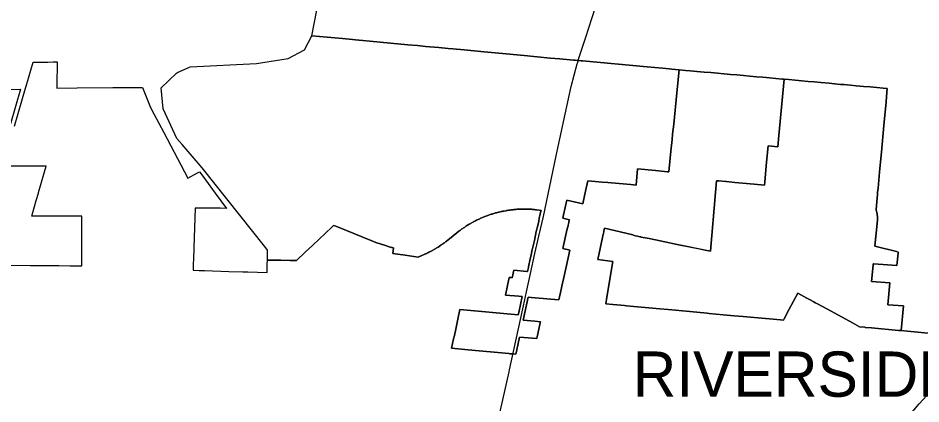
# Model space of a CAD drawing. Extents: x 0 to 34, y 0 to 22.
# Drawn here: x 5.4241 to 5.5845, y 15.4958 to 15.5644 of the extents above; entities that cross this region are included whole.
import ezdxf

# ---------------------------------------------------------------- set-up
doc = ezdxf.new("R2010")
doc.units = 0
for name, color, linetype in [('GM_X_Corporation', 7, 'Continuous'), ('GM_X_Corporation_Text', 7, 'Continuous'), ('GM_X_State_Route', 7, 'Continuous')]:
    doc.layers.add(name, color=color, linetype=linetype)

msp = doc.modelspace()

# ---------------------------------------------------------------- linework, layer by layer
at = {"layer": 'GM_X_Corporation'}
for points in [[(5.58883, 15.50814), (5.58209, 15.50876), (5.58101, 15.50886), (5.58141, 15.51326), (5.5786, 15.51346), (5.57896, 15.51734), (5.57575, 15.51757), (5.57602, 15.5205), (5.57604, 15.52074), (5.57606, 15.52074), (5.58021, 15.52043), (5.58043, 15.52265), (5.58044, 15.52283), (5.58019, 15.5229), (5.57655, 15.52381), (5.57633, 15.52387), (5.57676, 15.52848), (5.57676, 15.52856), (5.57677, 15.52864), (5.57677, 15.52871), (5.57677, 15.52879), (5.57678, 15.52887), (5.57678, 15.52894), (5.57677, 15.52902), (5.57677, 15.5291), (5.57677, 15.52917), (5.57676, 15.52925), (5.57675, 15.52933), (5.57675, 15.52941), (5.57674, 15.52946), (5.57674, 15.52948), (5.57673, 15.52956), (5.57671, 15.52963), (5.5767, 15.52971), (5.57669, 15.52979), (5.57667, 15.52986), (5.57665, 15.52994), (5.57663, 15.53001), (5.57661, 15.53008), (5.57659, 15.53016), (5.57657, 15.53023), (5.57653, 15.53035), (5.57653, 15.53035), (5.57673, 15.53253), (5.57677, 15.53293), (5.57681, 15.53341), (5.57688, 15.53418), (5.57715, 15.53705), (5.57715, 15.53709), (5.57748, 15.5406), (5.57791, 15.54529), (5.5783, 15.54951), (5.57846, 15.55126), (5.57852, 15.55189), (5.57782, 15.55195), (5.57665, 15.55205), (5.57548, 15.55216), (5.57432, 15.55227), (5.57298, 15.55239), (5.57202, 15.55247), (5.57082, 15.55258), (5.57023, 15.55263), (5.56922, 15.55273), (5.56914, 15.55273), (5.56819, 15.55282), (5.56673, 15.55295), (5.56561, 15.55305), (5.5645, 15.55315), (5.56335, 15.55326), (5.56219, 15.55336), (5.56104, 15.55347), (5.56022, 15.55354), (5.55988, 15.55357), (5.55873, 15.55367), (5.55758, 15.55378), (5.55642, 15.55388), (5.55527, 15.55399), (5.55411, 15.55409), (5.55296, 15.5542), (5.55181, 15.5543), (5.55065, 15.5544), (5.5495, 15.55451), (5.54834, 15.55461), (5.54719, 15.55472), (5.54602, 15.55482), (5.54467, 15.55494), (5.54351, 15.55505), (5.54271, 15.55512), (5.54154, 15.55523), (5.54028, 15.55534), (5.53978, 15.55539), (5.53858, 15.5555), (5.53589, 15.55574), (5.52438, 15.55678), (5.52417, 15.5568), (5.52364, 15.55685), (5.52361, 15.55685), (5.5231, 15.5569), (5.52291, 15.55691), (5.52278, 15.55693), (5.52036, 15.55715), (5.51863, 15.55731), (5.51405, 15.55774), (5.50953, 15.55817), (5.50694, 15.55841), (5.50334, 15.55875), (5.50136, 15.55893), (5.50054, 15.55901), (5.50054, 15.55901), (5.49888, 15.55916), (5.49651, 15.55938), (5.49505, 15.55952), (5.49337, 15.55968), (5.49029, 15.55996), (5.48661, 15.5603), (5.48538, 15.56041), (5.48474, 15.56047), (5.48468, 15.56048), (5.48295, 15.56064), (5.48174, 15.56075), (5.4763, 15.56125), (5.47806, 15.57044)], [(5.42351, 15.54519), (5.42545, 15.55193), (5.42552, 15.55215), (5.42557, 15.55233), (5.4268, 15.55659), (5.42721, 15.55659), (5.42938, 15.5566), (5.43038, 15.55661), (5.43104, 15.55661), (5.43098, 15.55237), (5.43098, 15.55223), (5.43098, 15.55217), (5.43098, 15.55197), (5.4346, 15.552), (5.44098, 15.55205), (5.44438, 15.55207), (5.44624, 15.55209), (5.44766, 15.54851), (5.44826, 15.54737), (5.45, 15.54407), (5.4543, 15.53593), (5.45602, 15.53689), (5.45636, 15.53709), (5.45694, 15.53631), (5.45913, 15.53332), (5.46114, 15.53059), (5.46, 15.5306), (5.45559, 15.53062), (5.45534, 15.52366), (5.45527, 15.52146), (5.45524, 15.52084), (5.45523, 15.52033), (5.4552, 15.5196), (5.45629, 15.51957), (5.45725, 15.51954), (5.46159, 15.5194), (5.46407, 15.51932), (5.46444, 15.51931), (5.46495, 15.51929), (5.46839, 15.51918), (5.46839, 15.51927), (5.46839, 15.51993), (5.4684, 15.52023), (5.4684, 15.5206), (5.46841, 15.52137), (5.46925, 15.52137), (5.46993, 15.52136), (5.47081, 15.52136), (5.47246, 15.52135), (5.47361, 15.52134), (5.47512, 15.52278), (5.47647, 15.52407), (5.47983, 15.52727), (5.48014, 15.52757), (5.48056, 15.5274), (5.48694, 15.52482), (5.48768, 15.52451), (5.48937, 15.52399), (5.48987, 15.52383), (5.49048, 15.52365), (5.49058, 15.52362), (5.49081, 15.52355), (5.4907, 15.52255), (5.49289, 15.52225), (5.4952, 15.52194), (5.49552, 15.52207), (5.49563, 15.52211), (5.49585, 15.5222), (5.49595, 15.52225), (5.49616, 15.52234), (5.49627, 15.52239), (5.49648, 15.52249), (5.49659, 15.52253), (5.49668, 15.52258), (5.49679, 15.52264), (5.4969, 15.52269), (5.49711, 15.52279), (5.49721, 15.52284), (5.49741, 15.52295), (5.49752, 15.52301), (5.49772, 15.52312), (5.49773, 15.52313), (5.49778, 15.52315), (5.49782, 15.52317), (5.49802, 15.52329), (5.49812, 15.52335), (5.49832, 15.52347), (5.49842, 15.52352), (5.49862, 15.52365), (5.49872, 15.52371), (5.49891, 15.52383), (5.49901, 15.5239), (5.4992, 15.52403), (5.4993, 15.52409), (5.49949, 15.52422), (5.49958, 15.52429), (5.49977, 15.52443), (5.49987, 15.52449), (5.50005, 15.52463), (5.50014, 15.5247), (5.50059, 15.52505), (5.50074, 15.52517), (5.50204, 15.52623), (5.50244, 15.52654), (5.50258, 15.52665), (5.50271, 15.52674), (5.50285, 15.52684), (5.50297, 15.52693), (5.50312, 15.52704), (5.50325, 15.52712), (5.5034, 15.52722), (5.50352, 15.52731), (5.50367, 15.52741), (5.5038, 15.52749), (5.50395, 15.52758), (5.50408, 15.52766), (5.50424, 15.52776), (5.50437, 15.52784), (5.50452, 15.52793), (5.50466, 15.528), (5.50481, 15.52809), (5.50495, 15.52816), (5.50511, 15.52825), (5.50524, 15.52832), (5.5054, 15.5284), (5.50554, 15.52847), (5.5057, 15.52855), (5.50584, 15.52861), (5.506, 15.52869), (5.50614, 15.52876), (5.50622, 15.52879), (5.5063, 15.52883), (5.50644, 15.52889), (5.50661, 15.52896), (5.50675, 15.52902), (5.50691, 15.52909), (5.50705, 15.52915), (5.50719, 15.5292), (5.50737, 15.52926), (5.50754, 15.52933), (5.50768, 15.52938), (5.50785, 15.52944), (5.50799, 15.52948), (5.50816, 15.52954), (5.50831, 15.52959), (5.50848, 15.52964), (5.50863, 15.52968), (5.5088, 15.52973), (5.50895, 15.52978), (5.50912, 15.52982), (5.50927, 15.52986), (5.50944, 15.52991), (5.50959, 15.52994), (5.50977, 15.52998), (5.50991, 15.53002), (5.51009, 15.53005), (5.51024, 15.53009), (5.51042, 15.53012), (5.51044, 15.53012), (5.51074, 15.53018), (5.51089, 15.53021), (5.51107, 15.53023), (5.51122, 15.53026), (5.5114, 15.53028), (5.51155, 15.5303), (5.51173, 15.53033), (5.51188, 15.53034), (5.51206, 15.53036), (5.51221, 15.53038), (5.51239, 15.53039), (5.51254, 15.53041), (5.51272, 15.53042), (5.51287, 15.53043), (5.51305, 15.53044), (5.51321, 15.53045), (5.51339, 15.53045), (5.51354, 15.53046), (5.51372, 15.53046), (5.51396, 15.53047), (5.51413, 15.53047), (5.5142, 15.53046), (5.51438, 15.53046), (5.51454, 15.53046), (5.51472, 15.53045), (5.51487, 15.53045), (5.51505, 15.53044), (5.5152, 15.53043), (5.51538, 15.53042), (5.51553, 15.53041), (5.51571, 15.53039), (5.51586, 15.53038), (5.51604, 15.53036), (5.51619, 15.53034), (5.51621, 15.53034), (5.5167, 15.53028), (5.51703, 15.53023), (5.51699, 15.53004), (5.51689, 15.5296), (5.51671, 15.52882), (5.51661, 15.52834), (5.51643, 15.52756), (5.51618, 15.52646), (5.51583, 15.52489), (5.51546, 15.52324), (5.51541, 15.52302), (5.51539, 15.52293), (5.51518, 15.52202), (5.5151, 15.52165), (5.51479, 15.52018), (5.51477, 15.5201), (5.51462, 15.51939), (5.51452, 15.5194), (5.51219, 15.5196), (5.5119, 15.51827), (5.51174, 15.51828), (5.51136, 15.51832), (5.51068, 15.51517), (5.51305, 15.51496), (5.51356, 15.51492), (5.51366, 15.51491), (5.51306, 15.51211), (5.51297, 15.5117), (5.50262, 15.51261), (5.50224, 15.51088), (5.50186, 15.50914), (5.50162, 15.50801), (5.50148, 15.50741), (5.50112, 15.50574), (5.50406, 15.50546), (5.51129, 15.50478), (5.51146, 15.50477), (5.512, 15.50472), (5.51202, 15.50472), (5.51253, 15.50467), (5.5127, 15.50545), (5.5132, 15.50773), (5.51627, 15.50746), (5.51688, 15.51026), (5.51691, 15.51044), (5.51591, 15.51053), (5.51384, 15.51071), (5.51472, 15.51482), (5.51529, 15.51477), (5.52019, 15.51434), (5.52058, 15.51615), (5.52066, 15.5165), (5.52089, 15.51758), (5.52094, 15.5178), (5.52152, 15.52046), (5.52211, 15.52316), (5.52091, 15.52346), (5.52169, 15.52694), (5.52182, 15.52748), (5.52185, 15.52762), (5.52195, 15.52809), (5.52196, 15.52811), (5.52203, 15.52844), (5.52206, 15.52856), (5.52089, 15.52885), (5.52102, 15.52942), (5.52161, 15.53206), (5.52444, 15.53139), (5.52451, 15.5317), (5.52493, 15.53362), (5.52534, 15.53548), (5.52728, 15.53531), (5.52789, 15.53526), (5.52888, 15.53518), (5.52954, 15.53512), (5.53295, 15.53482), (5.5339, 15.53474), (5.53416, 15.53759), (5.53735, 15.5373), (5.53949, 15.53711), (5.53974, 15.53708), (5.5401, 15.54073), (5.54031, 15.54285), (5.5404, 15.54375), (5.54058, 15.54558), (5.54113, 15.55111), (5.54154, 15.55523), (5.54271, 15.55512), (5.54351, 15.55505), (5.54467, 15.55494), (5.54602, 15.55482), (5.54719, 15.55472), (5.54834, 15.55461), (5.5495, 15.55451), (5.55065, 15.5544), (5.55181, 15.5543), (5.55296, 15.5542), (5.55411, 15.55409), (5.55527, 15.55399), (5.55642, 15.55388), (5.55758, 15.55378), (5.55873, 15.55367), (5.55988, 15.55357), (5.56022, 15.55354), (5.55929, 15.54353), (5.55911, 15.54154), (5.55735, 15.5417), (5.55708, 15.5388), (5.55676, 15.53532), (5.55671, 15.53474), (5.55487, 15.5349), (5.55145, 15.53521), (5.54999, 15.53534), (5.54985, 15.53535), (5.5486, 15.53547), (5.5482, 15.5355), (5.54802, 15.53344), (5.5471, 15.523), (5.54619, 15.52319), (5.54179, 15.52408), (5.54123, 15.52419), (5.53904, 15.52464), (5.53817, 15.52481), (5.53622, 15.52521), (5.5348, 15.52549), (5.53474, 15.52551), (5.53459, 15.52554), (5.53416, 15.52565), (5.53382, 15.52573), (5.53358, 15.52579), (5.5333, 15.52586), (5.53308, 15.52592), (5.52831, 15.52709), (5.52819, 15.52654), (5.52809, 15.52607), (5.52808, 15.526), (5.52794, 15.52539), (5.52711, 15.52151), (5.52976, 15.52116), (5.52871, 15.51481), (5.52852, 15.51361), (5.52978, 15.5135), (5.53118, 15.51337), (5.53186, 15.51331), (5.53218, 15.51328), (5.5381, 15.51274), (5.5396, 15.5126), (5.54343, 15.51224), (5.54653, 15.51196), (5.54686, 15.51193), (5.5494, 15.51169), (5.5513, 15.51152), (5.5521, 15.51144), (5.55293, 15.51136), (5.5569, 15.51102), (5.55763, 15.51095), (5.55958, 15.51078), (5.56007, 15.51074), (5.56018, 15.51094), (5.5611, 15.51267), (5.56263, 15.51553), (5.56426, 15.51464), (5.56482, 15.51434), (5.56534, 15.51405), (5.56549, 15.51397), (5.56573, 15.51383), (5.56602, 15.51368), (5.56788, 15.51266), (5.57233, 15.51023), (5.57358, 15.50955), (5.57454, 15.50946), (5.5746, 15.50945), (5.57465, 15.50945), (5.57574, 15.50935), (5.58051, 15.50891), (5.58101, 15.50886), (5.58209, 15.50876), (5.58883, 15.50814)], [(5.42139, 15.55173), (5.42457, 15.55175), (5.4228, 15.5456)], [(5.41656, 15.52051), (5.42633, 15.52044), (5.42952, 15.52042), (5.43135, 15.52041), (5.43335, 15.52039), (5.43543, 15.52038), (5.43543, 15.52058), (5.43543, 15.52086), (5.43543, 15.52118), (5.43543, 15.52158), (5.43545, 15.52742), (5.43546, 15.52911), (5.43546, 15.52919), (5.43543, 15.52919), (5.43245, 15.5292), (5.43244, 15.5292), (5.42961, 15.52921), (5.42942, 15.52921), (5.42657, 15.52922), (5.42675, 15.52984), (5.42736, 15.532), (5.42773, 15.53329), (5.42777, 15.53342), (5.42817, 15.53485), (5.4288, 15.53706), (5.42909, 15.53808), (5.42872, 15.53808), (5.42147, 15.53811)]]:
    msp.add_lwpolyline(points, dxfattribs=at)
for points in [[(5.46645, 15.55631), (5.47209, 15.55721), (5.47501, 15.55879), (5.4763, 15.56125), (5.48174, 15.56075), (5.48295, 15.56064), (5.48468, 15.56048), (5.48474, 15.56047), (5.48538, 15.56042), (5.48661, 15.5603), (5.49029, 15.55996), (5.49337, 15.55968), (5.49505, 15.55952), (5.49651, 15.55938), (5.49888, 15.55916), (5.50053, 15.55901), (5.50136, 15.55893), (5.50334, 15.55875), (5.50694, 15.55841), (5.50953, 15.55817), (5.51405, 15.55774), (5.51863, 15.55731), (5.52035, 15.55715), (5.52278, 15.55693), (5.52291, 15.55691), (5.5231, 15.5569), (5.52361, 15.55685), (5.52364, 15.55685), (5.52417, 15.5568), (5.52438, 15.55678), (5.53589, 15.55574), (5.53858, 15.5555), (5.53978, 15.55539), (5.54028, 15.55534), (5.54154, 15.55523), (5.54113, 15.55111), (5.54058, 15.54558), (5.5404, 15.54375), (5.54031, 15.54285), (5.5401, 15.54073), (5.53974, 15.53708), (5.53949, 15.53711), (5.53735, 15.5373), (5.53416, 15.53759), (5.5339, 15.53474), (5.53295, 15.53482), (5.52954, 15.53512), (5.52888, 15.53518), (5.52789, 15.53526), (5.52728, 15.53531), (5.52534, 15.53548), (5.52493, 15.53362), (5.52451, 15.5317), (5.52444, 15.53139), (5.52161, 15.53206), (5.52102, 15.52942), (5.52089, 15.52885), (5.52206, 15.52856), (5.52203, 15.52844), (5.52196, 15.52811), (5.52195, 15.52809), (5.52185, 15.52762), (5.52182, 15.52748), (5.52169, 15.52694), (5.52091, 15.52346), (5.52091, 15.52346), (5.52091, 15.52346), (5.52091, 15.52346), (5.52211, 15.52316), (5.52152, 15.52046), (5.52094, 15.5178), (5.52089, 15.51758), (5.52066, 15.5165), (5.52058, 15.51615), (5.52019, 15.51434), (5.51529, 15.51477), (5.51472, 15.51482), (5.51384, 15.51071), (5.51591, 15.51053), (5.51691, 15.51044), (5.51688, 15.51026), (5.51627, 15.50746), (5.5132, 15.50773), (5.5127, 15.50545), (5.51253, 15.50467), (5.51202, 15.50472), (5.512, 15.50472), (5.51146, 15.50477), (5.51129, 15.50478), (5.50406, 15.50546), (5.50112, 15.50574), (5.50148, 15.50741), (5.50162, 15.50801), (5.50186, 15.50914), (5.50224, 15.51088), (5.50262, 15.51261), (5.51297, 15.5117), (5.51306, 15.51211), (5.51366, 15.51491), (5.51356, 15.51492), (5.51305, 15.51496), (5.51068, 15.51517), (5.51136, 15.51832), (5.51174, 15.51828), (5.5119, 15.51827), (5.51219, 15.5196), (5.51452, 15.5194), (5.51462, 15.51939), (5.51477, 15.5201), (5.51479, 15.52018), (5.5151, 15.52165), (5.51518, 15.52202), (5.51539, 15.52293), (5.51541, 15.52302), (5.51546, 15.52324), (5.51583, 15.52489), (5.51618, 15.52646), (5.51643, 15.52756), (5.51661, 15.52834), (5.51671, 15.52882), (5.51689, 15.5296), (5.51699, 15.53004), (5.51703, 15.53023), (5.5167, 15.53028), (5.51621, 15.53034), (5.51619, 15.53034), (5.51604, 15.53036), (5.51586, 15.53038), (5.51571, 15.53039), (5.51553, 15.53041), (5.51538, 15.53042), (5.5152, 15.53043), (5.51505, 15.53044), (5.51487, 15.53045), (5.51472, 15.53045), (5.51454, 15.53046), (5.51438, 15.53046), (5.5142, 15.53046), (5.51413, 15.53047), (5.51396, 15.53047), (5.51387, 15.53046), (5.51372, 15.53046), (5.51354, 15.53046), (5.51339, 15.53045), (5.51321, 15.53045), (5.51305, 15.53044), (5.51287, 15.53043), (5.51272, 15.53042), (5.51254, 15.53041), (5.51239, 15.53039), (5.51221, 15.53038), (5.51206, 15.53036), (5.51188, 15.53034), (5.51173, 15.53033), (5.51155, 15.5303), (5.5114, 15.53028), (5.51122, 15.53026), (5.51107, 15.53023), (5.51089, 15.53021), (5.51074, 15.53018), (5.51044, 15.53012), (5.51024, 15.53009), (5.51009, 15.53005), (5.50991, 15.53002), (5.50977, 15.52998), (5.50959, 15.52994), (5.50944, 15.52991), (5.50927, 15.52986), (5.50912, 15.52982), (5.50895, 15.52978), (5.5088, 15.52973), (5.50863, 15.52968), (5.50848, 15.52964), (5.50831, 15.52959), (5.50816, 15.52954), (5.50799, 15.52948), (5.50785, 15.52944), (5.50768, 15.52938), (5.50754, 15.52933), (5.50737, 15.52926), (5.50719, 15.5292), (5.50705, 15.52915), (5.50691, 15.52909), (5.50675, 15.52902), (5.50661, 15.52896), (5.50644, 15.52889), (5.5063, 15.52883), (5.50622, 15.52879), (5.50614, 15.52876), (5.506, 15.52869), (5.50584, 15.52861), (5.5057, 15.52855), (5.50554, 15.52847), (5.5054, 15.5284), (5.50524, 15.52832), (5.50511, 15.52825), (5.50495, 15.52816), (5.50481, 15.52809), (5.50466, 15.528), (5.50452, 15.52793), (5.50437, 15.52784), (5.50424, 15.52776), (5.50408, 15.52766), (5.50395, 15.52758), (5.5038, 15.52749), (5.50367, 15.52741), (5.50352, 15.52731), (5.5034, 15.52722), (5.50325, 15.52712), (5.50312, 15.52704), (5.50297, 15.52693), (5.50285, 15.52684), (5.50271, 15.52674), (5.50258, 15.52665), (5.50244, 15.52654), (5.50204, 15.52623), (5.50074, 15.52517), (5.50059, 15.52505), (5.50014, 15.5247), (5.50005, 15.52463), (5.49987, 15.52449), (5.49977, 15.52443), (5.49958, 15.52429), (5.49949, 15.52422), (5.4993, 15.52409), (5.4992, 15.52403), (5.49901, 15.5239), (5.49891, 15.52383), (5.49872, 15.52371), (5.49862, 15.52365), (5.49842, 15.52352), (5.49832, 15.52347), (5.49812, 15.52335), (5.49802, 15.52329), (5.49782, 15.52317), (5.49778, 15.52315), (5.49772, 15.52312), (5.49752, 15.52301), (5.49741, 15.52295), (5.49721, 15.52284), (5.49711, 15.52279), (5.4969, 15.52269), (5.49679, 15.52264), (5.49668, 15.52258), (5.49659, 15.52253), (5.49648, 15.52249), (5.49627, 15.52239), (5.49616, 15.52234), (5.49595, 15.52225), (5.49585, 15.5222), (5.49563, 15.52211), (5.49552, 15.52207), (5.4952, 15.52194), (5.49289, 15.52225), (5.4907, 15.52255), (5.49081, 15.52355), (5.49058, 15.52362), (5.49048, 15.52365), (5.48987, 15.52383), (5.48937, 15.52399), (5.48768, 15.52451), (5.48694, 15.52482), (5.48056, 15.5274), (5.48014, 15.52757), (5.47983, 15.52727), (5.47647, 15.52407), (5.47512, 15.52278), (5.47361, 15.52134), (5.47246, 15.52135), (5.47081, 15.52136), (5.46993, 15.52136), (5.46925, 15.52137), (5.46841, 15.52137), (5.46843, 15.52318), (5.46811, 15.52358), (5.4679, 15.52386), (5.45681, 15.53781), (5.45325, 15.54192), (5.45232, 15.54299), (5.44991, 15.54829), (5.44955, 15.55202), (5.45225, 15.55463), (5.45244, 15.55472), (5.45467, 15.55572)], [(5.52711, 15.52151), (5.52794, 15.52539), (5.52808, 15.526), (5.52809, 15.52607), (5.52819, 15.52654), (5.52831, 15.52709), (5.53308, 15.52592), (5.5333, 15.52586), (5.53358, 15.52579), (5.53382, 15.52573), (5.53416, 15.52565), (5.53459, 15.52554), (5.53474, 15.52551), (5.5348, 15.52549), (5.53622, 15.52521), (5.53817, 15.52481), (5.53904, 15.52464), (5.54123, 15.52419), (5.54179, 15.52408), (5.54517, 15.52339), (5.54619, 15.52319), (5.5471, 15.523), (5.54802, 15.53344), (5.5482, 15.5355), (5.5486, 15.53547), (5.54985, 15.53535), (5.54999, 15.53534), (5.55145, 15.53521), (5.55487, 15.5349), (5.55671, 15.53474), (5.55676, 15.53532), (5.55708, 15.5388), (5.55735, 15.5417), (5.55911, 15.54153), (5.55929, 15.54353), (5.56022, 15.55354), (5.56104, 15.55347), (5.56219, 15.55336), (5.56335, 15.55326), (5.5645, 15.55315), (5.56561, 15.55305), (5.56673, 15.55295), (5.56819, 15.55282), (5.56915, 15.55273), (5.56922, 15.55273), (5.57023, 15.55263), (5.57082, 15.55258), (5.57202, 15.55247), (5.57298, 15.55239), (5.57432, 15.55227), (5.57548, 15.55216), (5.57665, 15.55205), (5.57782, 15.55195), (5.57852, 15.55189), (5.57846, 15.55126), (5.5783, 15.54951), (5.57791, 15.54529), (5.57748, 15.5406), (5.57715, 15.53709), (5.57715, 15.53705), (5.57688, 15.53418), (5.57681, 15.53341), (5.57677, 15.53293), (5.57673, 15.53253), (5.57653, 15.53035), (5.57653, 15.53035), (5.57657, 15.53023), (5.57659, 15.53016), (5.57661, 15.53008), (5.57663, 15.53001), (5.57665, 15.52994), (5.57667, 15.52986), (5.57669, 15.52979), (5.5767, 15.52971), (5.57671, 15.52963), (5.57673, 15.52956), (5.57674, 15.52948), (5.57674, 15.52946), (5.57675, 15.52941), (5.57675, 15.52933), (5.57676, 15.52925), (5.57677, 15.52917), (5.57677, 15.5291), (5.57677, 15.52902), (5.57678, 15.52894), (5.57678, 15.52887), (5.57677, 15.52879), (5.57677, 15.52871), (5.57677, 15.52864), (5.57676, 15.52856), (5.57676, 15.52848), (5.57633, 15.52387), (5.57633, 15.52386), (5.57655, 15.52381), (5.58019, 15.5229), (5.58044, 15.52283), (5.58043, 15.52265), (5.58021, 15.52043), (5.57606, 15.52074), (5.57604, 15.52074), (5.57602, 15.5205), (5.57575, 15.51757), (5.57896, 15.51734), (5.5786, 15.51346), (5.5786, 15.51346), (5.5786, 15.51345), (5.5786, 15.51346), (5.58141, 15.51326), (5.58101, 15.50886), (5.58051, 15.50891), (5.57574, 15.50935), (5.57465, 15.50945), (5.5746, 15.50945), (5.57454, 15.50946), (5.57358, 15.50955), (5.57233, 15.51023), (5.56788, 15.51266), (5.56602, 15.51368), (5.56573, 15.51383), (5.56549, 15.51397), (5.56534, 15.51405), (5.56482, 15.51434), (5.56426, 15.51464), (5.56263, 15.51553), (5.5611, 15.51267), (5.56018, 15.51094), (5.56007, 15.51074), (5.55958, 15.51078), (5.55763, 15.51095), (5.5569, 15.51102), (5.55293, 15.51136), (5.5521, 15.51144), (5.5513, 15.51152), (5.5494, 15.51169), (5.54686, 15.51193), (5.54653, 15.51196), (5.54343, 15.51224), (5.5396, 15.5126), (5.5381, 15.51274), (5.53218, 15.51328), (5.53186, 15.51331), (5.53118, 15.51337), (5.52978, 15.5135), (5.52852, 15.51361), (5.52871, 15.51481), (5.52976, 15.52116)]]:
    msp.add_lwpolyline(points, close=True, dxfattribs=at)
at = {"layer": 'GM_X_State_Route'}
for points in [[(5.52348, 15.55637), (5.52379, 15.55746), (5.525, 15.561), (5.52602, 15.56436), (5.5275, 15.56897), (5.52911, 15.5734), (5.53285, 15.5846), (5.53374, 15.58749), (5.53518, 15.59183), (5.53692, 15.59741)], [(5.51986, 15.54078), (5.52128, 15.54735), (5.52239, 15.55226), (5.52346, 15.55629), (5.52348, 15.55637)], [(5.51743, 15.52915), (5.51968, 15.53995), (5.51986, 15.54078)], [(5.51445, 15.51576), (5.51515, 15.519), (5.51593, 15.52256), (5.51665, 15.52567), (5.51743, 15.52915)], [(5.51133, 15.50156), (5.5114, 15.5019), (5.51252, 15.50707), (5.51391, 15.51326), (5.51445, 15.51576)], [(5.50911, 15.49145), (5.50931, 15.49238), (5.50981, 15.49475), (5.51133, 15.50156)], [(5.57561, 15.48518), (5.57571, 15.48531), (5.57688, 15.48691), (5.58167, 15.49283), (5.58416, 15.49587), (5.58683, 15.49875), (5.5882, 15.50027)]]:
    msp.add_lwpolyline(points, dxfattribs=at)

# ---------------------------------------------------------------- texts
at = {"layer": 'GM_X_Corporation_Text'}
msp.add_text('RIVERSIDE', height=0.008037, rotation=0, dxfattribs=at).set_placement((5.53329, 15.49712))

doc.saveas('drawing.dxf')
